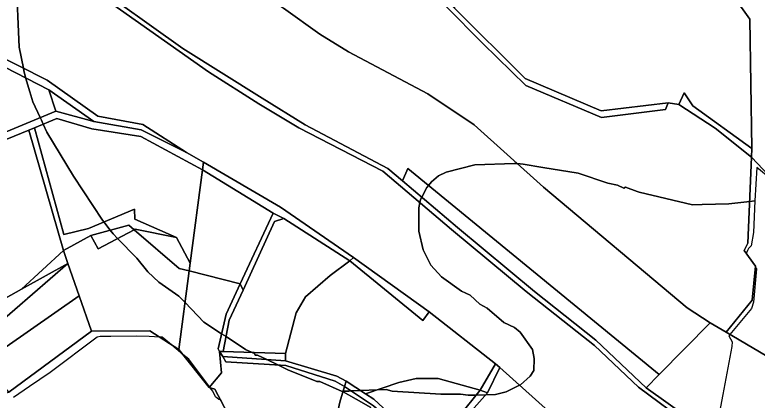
# Model space of a CAD drawing. Extents: x -477304 to -465429, y -1159113 to -1149210.
# Drawn here: x -471923.8 to -471508.4, y -1156423.1 to -1156207.2 of the extents above; entities that cross this region are included whole.
import ezdxf

# ---------------------------------------------------------------- set-up
doc = ezdxf.new("R2010")
doc.units = 0
for name, color, linetype in [('BPEJ_s', 7, 'Continuous'), ('ostatni_s', 7, 'Continuous'), ('PUPFL_s', 7, 'Continuous'), ('trav_porost_s', 7, 'Continuous')]:
    doc.layers.add(name, color=color, linetype=linetype)

msp = doc.modelspace()

# ---------------------------------------------------------------- linework, layer by layer
at = {"layer": 'BPEJ_s'}
for points in [[(-471648.91, -1156418.47), (-471654.87, -1156419.96), (-471660.29, -1156420.11), (-471665.62, -1156420.26), (-471668.27, -1156420.33), (-471670.18, -1156420.38), (-471674.43, -1156419.74), (-471685.5, -1156419.74), (-471712.72, -1156418.04), (-471716.12, -1156417.19), (-471721.11, -1156417.39), (-471730.3, -1156417.75), (-471735.56, -1156417.96), (-471736.91, -1156418.01), (-471740.08, -1156418.13), (-471740.15, -1156418.4), (-471740.67, -1156418.16), (-471753.12, -1156412.73), (-471754.83, -1156412.73), (-471770.99, -1156406.13), (-471776.37, -1156403.51), (-471782.75, -1156400.4), (-471788, -1156397.84), (-471789.28, -1156397.84), (-471789.71, -1156396.99), (-471790.95, -1156396.42), (-471794.81, -1156394.65), (-471805.62, -1156387.51), (-471808.11, -1156385.86), (-471817.99, -1156379.34), (-471828.55, -1156368.45), (-471832.03, -1156364.87), (-471843.3, -1156357), (-471849.47, -1156351.26), (-471855.64, -1156343.61), (-471866.33, -1156332.57), (-471868.82, -1156329.99), (-471870.41, -1156327.95), (-471870.45, -1156327.9), (-471874.05, -1156323.28), (-471874.78, -1156322.34), (-471890.94, -1156297.67), (-471905.83, -1156273), (-471907.92, -1156268.46), (-471908.94, -1156266.27), (-471909.63, -1156264.78), (-471913.7, -1156255.98), (-471915.45, -1156250.39), (-471917.94, -1156242.39), (-471918.75, -1156238.38), (-471919, -1156237.14), (-471921.35, -1156225.36), (-471923.05, -1156186.22)], [(-471923.05, -1156186.22), (-471921.35, -1156225.36), (-471919, -1156237.14), (-471918.75, -1156238.38), (-471917.94, -1156242.39), (-471915.45, -1156250.39), (-471913.7, -1156255.98), (-471909.63, -1156264.78), (-471908.94, -1156266.27), (-471907.92, -1156268.46), (-471905.83, -1156273), (-471890.94, -1156297.67), (-471874.78, -1156322.34), (-471874.05, -1156323.28), (-471870.45, -1156327.9), (-471870.41, -1156327.95), (-471868.82, -1156329.99), (-471866.33, -1156332.57), (-471855.64, -1156343.61), (-471849.47, -1156351.26), (-471843.3, -1156357), (-471832.03, -1156364.87), (-471828.55, -1156368.45), (-471817.99, -1156379.34), (-471808.11, -1156385.86), (-471805.62, -1156387.51), (-471794.81, -1156394.65), (-471790.95, -1156396.42), (-471789.71, -1156396.99)], [(-471503.44, -1156297.03), (-471508.61, -1156292.67), (-471509.73, -1156311.44), (-471512.62, -1156311.79), (-471524.28, -1156313.19), (-471539.14, -1156313.5), (-471544.7, -1156313.62), (-471574.48, -1156306.6), (-471575.58, -1156306.2), (-471582.13, -1156303.83), (-471582.98, -1156304.26), (-471586.6, -1156302.56), (-471591.92, -1156301.5), (-471608.51, -1156295.97), (-471628.33, -1156292.68), (-471639.34, -1156290.86), (-471642.76, -1156290.56), (-471643.67, -1156290.49), (-471644.24, -1156290.44), (-471666.35, -1156291.29), (-471682.52, -1156295.33), (-471686.77, -1156297.45), (-471690.6, -1156300.86), (-471692.29, -1156302.81), (-471693.36, -1156304.05), (-471696.14, -1156309.43), (-471696.77, -1156310.64), (-471697.16, -1156312.38), (-471697.83, -1156315.32), (-471697.83, -1156328.51), (-471695.28, -1156338.93), (-471693.26, -1156342.96), (-471691.02, -1156347.43), (-471685.07, -1156354.03), (-471673.8, -1156362.11), (-471669.12, -1156364.24), (-471663.59, -1156369.34), (-471659.55, -1156371.47), (-471650.19, -1156379.55), (-471644.24, -1156382.31), (-471641.05, -1156385.08), (-471634.24, -1156394.65), (-471633.17, -1156399.75), (-471633.39, -1156406.56), (-471635.51, -1156409.75), (-471640.83, -1156414.43), (-471641.45, -1156414.74), (-471648.91, -1156418.47)], [(-471633.39, -1156406.56), (-471633.17, -1156399.75), (-471634.24, -1156394.65), (-471641.05, -1156385.08), (-471644.24, -1156382.31), (-471650.19, -1156379.55), (-471659.55, -1156371.47), (-471663.59, -1156369.34), (-471669.12, -1156364.24), (-471673.8, -1156362.11), (-471685.07, -1156354.03), (-471691.02, -1156347.43), (-471693.26, -1156342.96), (-471695.28, -1156338.93), (-471697.83, -1156328.51), (-471697.83, -1156315.32), (-471697.16, -1156312.38), (-471696.77, -1156310.64), (-471696.14, -1156309.43), (-471693.36, -1156304.05), (-471692.29, -1156302.81), (-471690.6, -1156300.86), (-471686.77, -1156297.45), (-471682.52, -1156295.33), (-471666.35, -1156291.29), (-471644.24, -1156290.44), (-471643.67, -1156290.49), (-471642.76, -1156290.56), (-471639.34, -1156290.86), (-471628.33, -1156292.68), (-471608.51, -1156295.97), (-471591.92, -1156301.5), (-471586.6, -1156302.56), (-471582.98, -1156304.26), (-471582.13, -1156303.83), (-471575.58, -1156306.2), (-471574.48, -1156306.6), (-471544.7, -1156313.62), (-471539.14, -1156313.5), (-471524.28, -1156313.19), (-471512.62, -1156311.79), (-471509.73, -1156311.44)], [(-471503.44, -1156297.03), (-471508.61, -1156292.67), (-471509.73, -1156311.44), (-471510.46, -1156329.14), (-471511.74, -1156336.59), (-471513.23, -1156338.08), (-471513.76, -1156339.21), (-471514.55, -1156340.92), (-471509.42, -1156347.98), (-471509.47, -1156348.57), (-471508.76, -1156349.56), (-471510.46, -1156368.28), (-471511.52, -1156371.68), (-471523.7, -1156386.29), (-471524.28, -1156386.99), (-471522.37, -1156390.39), (-471522.58, -1156392.95), (-471527.66, -1156419.87), (-471532.55, -1156445.79)], [(-471509.73, -1156311.44), (-471510.46, -1156329.14), (-471511.74, -1156336.59), (-471513.23, -1156338.08), (-471513.76, -1156339.21), (-471514.55, -1156340.92), (-471509.42, -1156347.98), (-471509.47, -1156348.57), (-471508.76, -1156349.56), (-471510.46, -1156368.28), (-471511.52, -1156371.68), (-471523.7, -1156386.29), (-471524.28, -1156386.99), (-471522.37, -1156390.39), (-471522.58, -1156392.95), (-471527.66, -1156419.87), (-471532.55, -1156445.79)], [(-471841.39, -1156387.84), (-471841.9, -1156387.82), (-471842.66, -1156387.79), (-471848.69, -1156387.52), (-471855.64, -1156387.2), (-471870.15, -1156387.36), (-471876.05, -1156387.42), (-471877.75, -1156387.84), (-471904.13, -1156407.62), (-471915.54, -1156415.47), (-471924.54, -1156421.66)], [(-471799.21, -1156441.08), (-471808.83, -1156422.72), (-471809.7, -1156422.72), (-471811.61, -1156421.23), (-471813.1, -1156418.04), (-471814.46, -1156416.23), (-471815.13, -1156416.06), (-471814.84, -1156415.71), (-471826.5, -1156400.18), (-471829.73, -1156397.5), (-471837.34, -1156391.2), (-471841.39, -1156387.84), (-471841.9, -1156387.82), (-471842.66, -1156387.79), (-471848.69, -1156387.52), (-471855.64, -1156387.2), (-471870.15, -1156387.36), (-471876.05, -1156387.42), (-471877.75, -1156387.84), (-471904.13, -1156407.62), (-471915.54, -1156415.47), (-471924.54, -1156421.66)], [(-471799.21, -1156441.08), (-471808.83, -1156422.72), (-471809.7, -1156422.72), (-471811.61, -1156421.23), (-471813.1, -1156418.04), (-471814.46, -1156416.23), (-471815.13, -1156416.06), (-471814.84, -1156415.71), (-471826.5, -1156400.18), (-471829.73, -1156397.5), (-471837.34, -1156391.2), (-471841.39, -1156387.84)], [(-471789.71, -1156396.99), (-471789.28, -1156397.84), (-471788, -1156397.84), (-471782.75, -1156400.4), (-471776.37, -1156403.51), (-471770.99, -1156406.13), (-471754.83, -1156412.73), (-471753.12, -1156412.73), (-471740.67, -1156418.16), (-471740.15, -1156418.4)], [(-471724.63, -1156427.19), (-471732.75, -1156422.63), (-471740.18, -1156418.46), (-471740.15, -1156418.4), (-471740.08, -1156418.13), (-471736.91, -1156418.01), (-471735.56, -1156417.96), (-471730.3, -1156417.75), (-471721.11, -1156417.39), (-471716.12, -1156417.19), (-471712.72, -1156418.04), (-471685.5, -1156419.74), (-471674.43, -1156419.74), (-471670.18, -1156420.38), (-471668.27, -1156420.33), (-471665.62, -1156420.26), (-471660.29, -1156420.11), (-471654.87, -1156419.96), (-471648.91, -1156418.47), (-471641.45, -1156414.74), (-471640.83, -1156414.43), (-471635.51, -1156409.75), (-471633.39, -1156406.56)], [(-471740.15, -1156418.4), (-471740.18, -1156418.46), (-471732.75, -1156422.63), (-471724.63, -1156427.19)]]:
    msp.add_lwpolyline(points, dxfattribs=at)
at = {"layer": 'ostatni_s'}
for points in [[(-471934.15, -1155988.39), (-471898.9, -1156003.72), (-471894.72, -1156016.21), (-471839.69, -1156059.85), (-471823.65, -1156066.52), (-471766.84, -1156121.54), (-471764.35, -1156123.95), (-471677.91, -1156203.37), (-471638.33, -1156242.86), (-471595.74, -1156261.06), (-471558.31, -1156256.46), (-471559.69, -1156260.21), (-471595.52, -1156264.77), (-471637.97, -1156246.84), (-471662, -1156223.23), (-471682.7, -1156202.33), (-471767.85, -1156126.03), (-471799.2, -1156095.69), (-471826.54, -1156068.14), (-471842.1, -1156061.73), (-471898.06, -1156018.06), (-471901.97, -1156005.77), (-471937.31, -1155990.65)], [(-471970.47, -1156211.06), (-471905.71, -1156243.87), (-471877.44, -1156264.04), (-471852.12, -1156268.64), (-471827.82, -1156284.33), (-471853.12, -1156271.6), (-471879.62, -1156267.02), (-471904.85, -1156249.16), (-471966.11, -1156217.61)]]:
    msp.add_lwpolyline(points, dxfattribs=at)
msp.add_lwpolyline([(-471511.54, -1156287), (-471531.92, -1156270.67), (-471552.33, -1156257.51), (-471549.26, -1156250.98), (-471544.41, -1156258.14), (-471511.39, -1156282.12)], close=True, dxfattribs=at)
at = {"layer": 'PUPFL_s'}
for points in [[(-471453.48, -1156348.67), (-471511.54, -1156287), (-471511.39, -1156282.12), (-471512.53, -1156209.7), (-471549.23, -1156158.04), (-471540.45, -1156143.89), (-471526.4, -1156141.4), (-471536.09, -1156125.11), (-471549.11, -1156111.23), (-471536.49, -1156106.98), (-471503.08, -1156192.74), (-471444.72, -1156260.91), (-471428.79, -1156276.96), (-471388.89, -1156312.41), (-471418.44, -1156369.64), (-471424.32, -1156381.04)], [(-471511.19, -1156367.15), (-471509.42, -1156347.98), (-471515.75, -1156339.27), (-471513.64, -1156335.08), (-471511.54, -1156287), (-471453.48, -1156348.67), (-471424.32, -1156381.04), (-471448.06, -1156424.56), (-471451.26, -1156429.03), (-471525.85, -1156385.02)], [(-471857.05, -1156327.66), (-471877.18, -1156338.32), (-471881.21, -1156330.79), (-471860.02, -1156325.11)], [(-471848.29, -1156384.17), (-471880.88, -1156384.47), (-471887.82, -1156364.66), (-471894.16, -1156346.55), (-471896.67, -1156339.28), (-471881.21, -1156330.79), (-471877.18, -1156338.32), (-471857.05, -1156327.66), (-471831.87, -1156349.4), (-471826.22, -1156350.66), (-471831.99, -1156394.63)], [(-472093.12, -1156387.37), (-472090.94, -1156382.2), (-472087.55, -1156381.45), (-472088.44, -1156379.58), (-472075.97, -1156368.53), (-472089.7, -1156351.37), (-472087.79, -1156342.42), (-472072.79, -1156353.26), (-472061.4, -1156355.61), (-472058.55, -1156356.17), (-472055.37, -1156356.8), (-472040.87, -1156366.53), (-472024.87, -1156385.4), (-471978.89, -1156403.43), (-471957.41, -1156375.36), (-471940.08, -1156371.94), (-471938.53, -1156371.08), (-471936.91, -1156370.19), (-471920.11, -1156360.9), (-471894.16, -1156346.55), (-471933.96, -1156380.93), (-471935.66, -1156396.28), (-471977.53, -1156415.01), (-472030.73, -1156408.32)], [(-471920.11, -1156360.9), (-471896.67, -1156339.28), (-471894.16, -1156346.55)], [(-471933.96, -1156380.93), (-471894.16, -1156346.55), (-471887.82, -1156364.66), (-471928.63, -1156393.14), (-471935.66, -1156396.28)], [(-471826.22, -1156350.66), (-471797.73, -1156358), (-471805.63, -1156374.92), (-471810.06, -1156394.42), (-471809.23, -1156395.82), (-471808.22, -1156407.7), (-471815.13, -1156416.06), (-471831.99, -1156394.63)], [(-471803.89, -1156378.33), (-471807.2, -1156395.89), (-471809.23, -1156395.82), (-471810.06, -1156394.42), (-471805.63, -1156374.92), (-471797.73, -1156358), (-471796.12, -1156361.4)], [(-471927.11, -1156418.63), (-471936.8, -1156406.58), (-471935.66, -1156396.28), (-471928.63, -1156393.14), (-471887.82, -1156364.66), (-471880.88, -1156384.47)], [(-471546.6, -1156436.8), (-471546.02, -1156433.82), (-471570.55, -1156416.12), (-471563.21, -1156408.7), (-471534.65, -1156379.82), (-471525.85, -1156385.02), (-471451.26, -1156429.03), (-471480.5, -1156462.99), (-471503.2, -1156459.47), (-471528.5, -1156448.2), (-471542.79, -1156439.68)], [(-471970.56, -1156537.07), (-471965.52, -1156503.44), (-471965.12, -1156467.34), (-471973.97, -1156444.27), (-471989.68, -1156432.54), (-471927.11, -1156418.63), (-471880.88, -1156384.47), (-471848.29, -1156384.17), (-471831.99, -1156394.63), (-471815.13, -1156416.06), (-471811.87, -1156416.91), (-471799.21, -1156441.08), (-471787.49, -1156455.33), (-471764.46, -1156486.72), (-471750.54, -1156503.37), (-471725.58, -1156504.97), (-471672.81, -1156514.57), (-471642.36, -1156529.4), (-471618.79, -1156549.59), (-471960, -1156579.25), (-471957.28, -1156564.91)], [(-471680.18, -1156435.04), (-471674.27, -1156435.78), (-471659.3, -1156419), (-471652.41, -1156404.89), (-471625.23, -1156429.31), (-471615.65, -1156439.24), (-471609.9, -1156443.77), (-471591.11, -1156464.11), (-471601.64, -1156497.65), (-471617.55, -1156494.68), (-471691.71, -1156446.67)], [(-471659.3, -1156419), (-471663.47, -1156417.59), (-471654.84, -1156402.71), (-471652.41, -1156404.89)], [(-471723.03, -1156422.56), (-471712.45, -1156432.18), (-471699.93, -1156441.35), (-471730.86, -1156475.54), (-471707.71, -1156439.72), (-471723.13, -1156426.25), (-471739.28, -1156415.48), (-471738.36, -1156412.42), (-471727.52, -1156419.59)], [(-471727.52, -1156419.59), (-471708.97, -1156413.22), (-471699.32, -1156410.98), (-471686.95, -1156411.02), (-471663.47, -1156417.59), (-471675.18, -1156432.09), (-471687.07, -1156433.49), (-471699.93, -1156441.35), (-471712.45, -1156432.18), (-471723.03, -1156422.56)], [(-471739.28, -1156415.48), (-471723.13, -1156426.25), (-471707.71, -1156439.72), (-471730.86, -1156475.54), (-471745.63, -1156471.5), (-471746.32, -1156459.43), (-471745.22, -1156439.03), (-471741.89, -1156424.17)], [(-471687.07, -1156433.49), (-471675.18, -1156432.09), (-471663.47, -1156417.59), (-471659.3, -1156419), (-471674.27, -1156435.78), (-471680.18, -1156435.04), (-471691.71, -1156446.67), (-471699.93, -1156441.35)]]:
    msp.add_lwpolyline(points, close=True, dxfattribs=at)
at = {"layer": 'trav_porost_s'}
for points in [[(-471961.78, -1156096.7), (-471887.77, -1156115.86), (-471846.6, -1156144.44), (-471844.07, -1156141.53), (-471795.19, -1156187.8), (-471773.52, -1156203.41), (-471753.15, -1156218.12), (-471737.11, -1156227.91), (-471692.8, -1156251.53), (-471666.87, -1156268.93), (-471627.96, -1156303.85), (-471547.63, -1156371.34), (-471534.65, -1156379.82), (-471563.21, -1156408.7), (-471703.92, -1156293.27), (-471706.95, -1156300.2), (-471715.08, -1156293.26), (-471761.42, -1156268.89), (-471785.43, -1156253.91), (-471829.89, -1156226.02), (-471883.73, -1156187.37), (-471920.65, -1156164.72), (-471959.79, -1156148.75)], [(-471959.79, -1156148.75), (-471920.65, -1156164.72), (-471883.73, -1156187.37), (-471829.89, -1156226.02), (-471785.43, -1156253.91), (-471761.42, -1156268.89), (-471715.08, -1156293.26), (-471706.95, -1156300.2), (-471676.21, -1156326.44), (-471632.98, -1156362.23), (-471598.8, -1156389.43), (-471570.55, -1156416.12), (-471546.02, -1156433.82)], [(-471546.6, -1156436.8), (-471574.88, -1156415.86), (-471599.37, -1156392.44), (-471609.24, -1156384.78), (-471637.63, -1156362.19), (-471679.42, -1156327.49), (-471717.83, -1156294.77), (-471764.85, -1156270.51), (-471787.38, -1156256.99), (-471815.41, -1156239.17), (-471881.05, -1156192.61), (-471920.82, -1156168.29), (-471958.93, -1156152.56)], [(-471958.93, -1156152.56), (-471920.82, -1156168.29), (-471881.05, -1156192.61), (-471815.41, -1156239.17), (-471787.38, -1156256.99), (-471764.85, -1156270.51), (-471717.83, -1156294.77), (-471679.42, -1156327.49), (-471637.63, -1156362.19), (-471609.24, -1156384.78), (-471599.37, -1156392.44), (-471574.88, -1156415.86), (-471546.6, -1156436.8)], [(-471682.7, -1156202.33), (-471662, -1156223.23), (-471637.97, -1156246.84), (-471595.52, -1156264.77), (-471559.69, -1156260.21), (-471558.31, -1156256.46), (-471552.33, -1156257.51), (-471531.92, -1156270.67), (-471511.54, -1156287), (-471513.64, -1156335.08), (-471515.75, -1156339.27), (-471509.42, -1156347.98), (-471511.19, -1156367.15), (-471525.85, -1156385.02), (-471534.65, -1156379.82), (-471547.63, -1156371.34), (-471627.96, -1156303.85), (-471666.87, -1156268.93), (-471692.8, -1156251.53), (-471737.11, -1156227.91), (-471753.15, -1156218.12), (-471773.52, -1156203.41)], [(-471625.23, -1156429.31), (-471652.41, -1156404.89), (-471654.84, -1156402.71), (-471691.93, -1156373.61), (-471734.28, -1156343.18), (-471775.1, -1156314.9), (-471818.31, -1156289.84), (-471827.82, -1156284.33), (-471852.12, -1156268.64), (-471877.44, -1156264.04), (-471905.71, -1156243.87), (-471970.47, -1156211.06)], [(-471955.37, -1156283.83), (-471900.92, -1156261.15), (-471879.62, -1156267.02), (-471853.12, -1156271.6), (-471827.82, -1156284.33), (-471818.31, -1156289.84), (-471818.72, -1156294.08), (-471853.34, -1156275.31), (-471880.74, -1156271.17), (-471900.34, -1156265.36), (-471912.82, -1156270.46), (-471915.98, -1156271.75), (-471966.43, -1156292.4)]]:
    msp.add_lwpolyline(points, dxfattribs=at)
for points in [[(-471677.91, -1156203.37), (-471648.9, -1156164.87), (-471617.22, -1156154.32), (-471603.2, -1156149.41), (-471571.83, -1156122.87), (-471549.11, -1156111.23), (-471536.09, -1156125.11), (-471526.4, -1156141.4), (-471540.45, -1156143.89), (-471549.23, -1156158.04), (-471512.53, -1156209.7), (-471511.39, -1156282.12), (-471544.41, -1156258.14), (-471549.26, -1156250.98), (-471552.33, -1156257.51), (-471558.31, -1156256.46), (-471595.74, -1156261.06), (-471638.33, -1156242.86)], [(-471968.28, -1156251.19), (-471965.47, -1156244.84), (-471968.59, -1156239.63), (-471966.11, -1156217.61), (-471904.85, -1156249.16), (-471900.92, -1156261.15), (-471955.37, -1156283.83)], [(-472055.29, -1156253.04), (-472024.47, -1156251.48), (-472002.31, -1156266.28), (-471977.77, -1156288.51), (-471966.43, -1156292.4), (-471915.98, -1156271.75), (-471896.67, -1156339.28), (-471920.11, -1156360.9), (-471936.91, -1156370.19), (-471963.35, -1156311.65), (-471979.97, -1156319.34), (-471980.17, -1156316.34), (-472008.32, -1156318.58), (-472072.79, -1156353.26), (-472078.26, -1156332.5), (-472083.37, -1156337.6), (-472064.12, -1156273.25), (-472066.81, -1156263.69)], [(-471904.85, -1156249.16), (-471879.62, -1156267.02), (-471900.92, -1156261.15)], [(-471856.59, -1156321.67), (-471856.83, -1156316.08), (-471882.66, -1156326.88), (-471896.36, -1156330.32), (-471912.82, -1156270.46), (-471900.34, -1156265.36), (-471880.74, -1156271.17), (-471853.34, -1156275.31), (-471818.72, -1156294.08), (-471825.65, -1156346.35), (-471833.45, -1156332.05)], [(-471856.83, -1156316.08), (-471856.59, -1156321.67), (-471833.45, -1156332.05), (-471856.42, -1156327.33), (-471857.05, -1156327.66), (-471860.02, -1156325.11), (-471881.21, -1156330.79), (-471896.67, -1156339.28), (-471915.98, -1156271.75), (-471912.82, -1156270.46), (-471896.36, -1156330.32), (-471882.66, -1156326.88)], [(-471734.28, -1156343.18), (-471736.35, -1156344.96), (-471773.24, -1156321.34), (-471779.24, -1156318.4), (-471818.72, -1156294.08), (-471818.31, -1156289.84), (-471775.1, -1156314.9)], [(-471825.65, -1156346.35), (-471818.72, -1156294.08), (-471779.24, -1156318.4), (-471797.73, -1156358), (-471826.22, -1156350.66)], [(-471570.55, -1156416.12), (-471598.8, -1156389.43), (-471632.98, -1156362.23), (-471676.21, -1156326.44), (-471706.95, -1156300.2), (-471703.92, -1156293.27), (-471563.21, -1156408.7)], [(-471747.44, -1156353.24), (-471761.22, -1156365.13), (-471766.46, -1156374.21), (-471772.42, -1156397.02), (-471807.2, -1156395.89), (-471803.89, -1156378.33), (-471796.12, -1156361.4), (-471778.45, -1156322.92), (-471773.24, -1156321.34), (-471736.35, -1156344.96)], [(-471797.73, -1156358), (-471779.24, -1156318.4), (-471773.24, -1156321.34), (-471778.45, -1156322.92), (-471796.12, -1156361.4)], [(-471833.45, -1156332.05), (-471825.65, -1156346.35), (-471826.22, -1156350.66), (-471831.87, -1156349.4), (-471857.05, -1156327.66), (-471856.42, -1156327.33)], [(-471699.32, -1156410.98), (-471708.97, -1156413.22), (-471727.52, -1156419.59), (-471738.36, -1156412.42), (-471743.68, -1156409.63), (-471772.46, -1156401.1), (-471772.42, -1156397.02), (-471766.46, -1156374.21), (-471761.22, -1156365.13), (-471747.44, -1156353.24), (-471736.35, -1156344.96), (-471695.52, -1156378.42), (-471691.93, -1156373.61), (-471654.84, -1156402.71), (-471663.47, -1156417.59), (-471686.95, -1156411.02)], [(-471734.28, -1156343.18), (-471691.93, -1156373.61), (-471695.52, -1156378.42), (-471736.35, -1156344.96)], [(-471764.46, -1156486.72), (-471787.49, -1156455.33), (-471799.21, -1156441.08), (-471811.87, -1156416.91), (-471815.13, -1156416.06), (-471808.22, -1156407.7), (-471809.23, -1156395.82), (-471807.43, -1156398.73), (-471805.76, -1156401.68), (-471772.22, -1156403.77), (-471744.57, -1156412.43), (-471739.28, -1156415.48), (-471741.89, -1156424.17), (-471745.22, -1156439.03), (-471746.32, -1156459.43), (-471760.1, -1156464.5), (-471756.13, -1156476.87)], [(-471807.2, -1156395.89), (-471772.42, -1156397.02), (-471772.46, -1156401.1), (-471807.43, -1156398.73), (-471809.23, -1156395.82)], [(-471743.68, -1156409.63), (-471738.36, -1156412.42), (-471739.28, -1156415.48), (-471744.57, -1156412.43), (-471772.22, -1156403.77), (-471805.76, -1156401.68), (-471807.43, -1156398.73), (-471772.46, -1156401.1)]]:
    msp.add_lwpolyline(points, close=True, dxfattribs=at)

doc.saveas('drawing.dxf')
